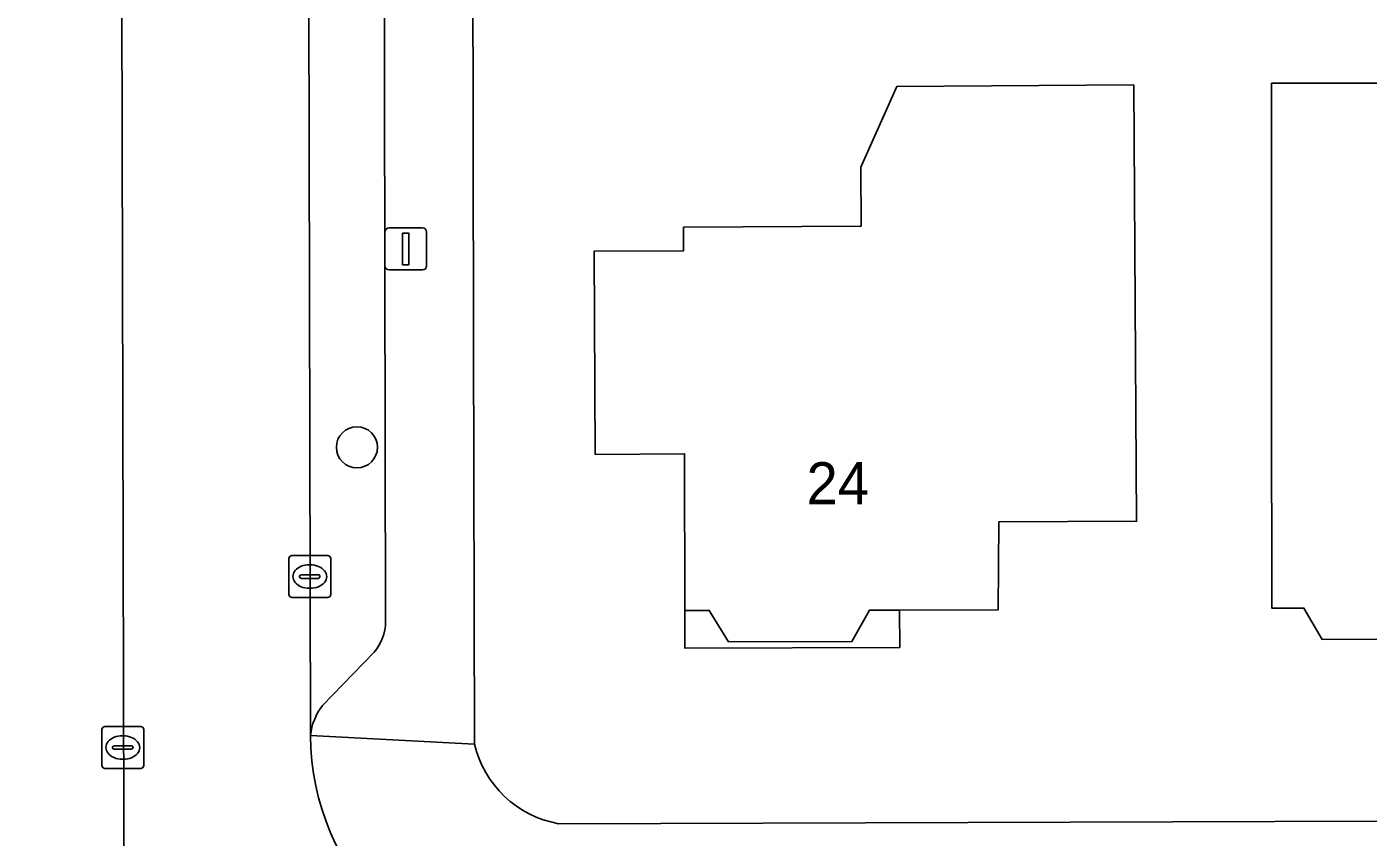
# Model space of a CAD drawing. Extents: x 160455 to 162082, y 388339 to 389736.
# Drawn here: x 160811.08 to 160842.96, y 388389.92 to 388409.19 of the extents above; entities that cross this region are included whole.
import ezdxf

# ---------------------------------------------------------------- set-up
doc = ezdxf.new("R2010")
doc.units = 0
for name, color, linetype in [('IMGEO_Boom', 7, 'Continuous'), ('IMGEO_Erf', 7, 'Continuous'), ('IMGEO_Groenvoorziening', 7, 'Continuous'), ('IMGEO_Kolk', 7, 'Continuous'), ('IMGEO_Lichtmast', 7, 'Continuous'), ('IMGEO_Muur', 7, 'Continuous'), ('IMGEO_Pand', 7, 'Continuous'), ('IMGEO_Pand_nummerreeks', 7, 'Continuous'), ('IMGEO_Pand_overbouw', 7, 'Continuous'), ('IMGEO_Parkeervlak_open', 7, 'Continuous'), ('IMGEO_Rijbaan_lokaal_open', 7, 'Continuous'), ('IMGEO_Voetpad_open', 7, 'Continuous')]:
    doc.layers.add(name, color=color, linetype=linetype)

msp = doc.modelspace()

# ---------------------------------------------------------------- linework, layer by layer
at = {"layer": 'IMGEO_Boom'}
msp.add_circle((160818.926, 388399.187), 0.489, dxfattribs=at)
at = {"layer": 'IMGEO_Erf'}
for points in [[(160820.918, 388500), (160820.995, 388498.75), (160821.387, 388490.037), (160821.529, 388481.316), (160821.662, 388420.23), (160821.701, 388401.8), (160821.722, 388392.131)], [(160823.715, 388390.236), (160879.678, 388390.414)]]:
    msp.add_lwpolyline(points, dxfattribs=at)
for points in [[(160830.916, 388404.446), (160830.907, 388405.846), (160831.764, 388407.771), (160837.393, 388407.805), (160837.459, 388397.428), (160834.182, 388397.412), (160834.169, 388395.322), (160831.82, 388395.317), (160831.11, 388395.315), (160830.692, 388394.566), (160827.762, 388394.561), (160827.3, 388395.309), (160826.721, 388395.307), (160826.713, 388399.033), (160824.593, 388399.019), (160824.562, 388403.848), (160826.691, 388403.861), (160826.687, 388404.42)], [(160851.366, 388407.844), (160851.4, 388402.467), (160851.432, 388397.467), (160848.125, 388397.438), (160848.115, 388395.381), (160845.075, 388395.373), (160844.618, 388394.624), (160841.868, 388394.617), (160841.436, 388395.364), (160840.671, 388395.362), (160840.67, 388400.362), (160840.67, 388404.522), (160840.67, 388407.844), (160845.77, 388407.844)]]:
    msp.add_lwpolyline(points, close=True, dxfattribs=at)
msp.add_arc((160824.165, 388392.705), 2.509, 193.218, 259.6698, dxfattribs=at)
at = {"layer": 'IMGEO_Groenvoorziening'}
msp.add_lwpolyline([(160813.408, 388370.635), (160813.399, 388385.868), (160813.396, 388387.034), (160813.305, 388422.765), (160793.564, 388423.396), (160790.915, 388423.677), (160787.933, 388423.933), (160786.228, 388424.188), (160782.819, 388424.401), (160780.539, 388424.529), (160774.765, 388424.7), (160770.953, 388424.999), (160767.141, 388425.483), (160766.32, 388426.214), (160766.074, 388423.287), (160765.669, 388420.494), (160765.081, 388418.126), (160764.399, 388415.761), (160763.739, 388413.695), (160763.057, 388411.5), (160761.608, 388407.409), (160760.266, 388404.181), (160759.035, 388401.209), (160757.715, 388398.104)], dxfattribs=at)
at = {"layer": 'IMGEO_Kolk'}
for p, q in [((160817.38, 388396.614), (160818.232, 388396.614)), ((160817.305, 388395.688), (160817.305, 388396.54)), ((160817.793, 388396.394), (160817.818, 388396.394)), ((160818.306, 388396.54), (160818.306, 388395.688)), ((160817.564, 388396.108), (160817.564, 388396.12)), ((160818.002, 388396.071), (160817.604, 388396.071)), ((160817.607, 388396.157), (160818.005, 388396.157)), ((160818.048, 388396.12), (160818.048, 388396.108)), ((160818.232, 388395.614), (160817.38, 388395.614)), ((160817.816, 388395.834), (160817.791, 388395.834)), ((160812.86, 388391.622), (160812.86, 388392.474)), ((160812.935, 388392.548), (160813.787, 388392.548)), ((160813.861, 388392.474), (160813.861, 388391.622)), ((160813.162, 388392.091), (160813.56, 388392.091)), ((160813.348, 388392.328), (160813.373, 388392.328)), ((160813.119, 388392.042), (160813.119, 388392.054)), ((160813.557, 388392.005), (160813.159, 388392.005)), ((160813.371, 388391.768), (160813.346, 388391.768)), ((160813.603, 388392.054), (160813.603, 388392.042)), ((160813.787, 388391.548), (160812.935, 388391.548))]:
    msp.add_line(p, q, dxfattribs=at)
for points in [[(160817.38, 388396.614), (160818.232, 388396.614)], [(160817.305, 388395.688), (160817.305, 388396.54)], [(160818.306, 388396.54), (160818.306, 388395.688)], [(160818.232, 388395.614), (160817.38, 388395.614)], [(160812.86, 388391.622), (160812.86, 388392.474)], [(160812.935, 388392.548), (160813.787, 388392.548)], [(160813.861, 388392.474), (160813.861, 388391.622)], [(160813.787, 388391.548), (160812.935, 388391.548)]]:
    msp.add_lwpolyline(points, dxfattribs=at)
for centre, radius, start, end in [((160817.382, 388396.538), 0.0765, 91.552, 178.448), ((160817.382, 388396.538), 0.0765, 91.552, 178.448), ((160818.23, 388396.538), 0.0765, 1.552, 88.448), ((160818.23, 388396.538), 0.0765, 1.552, 88.448), ((160817.604, 388396.117), 0.0403, 85.8775, 175.7526), ((160817.601, 388396.107), 0.0366, 178.938, 274.7102), ((160818.005, 388396.114), 0.043, 264.8664, 352.4533), ((160818.009, 388396.119), 0.0386, 1.7309, 96.639), ((160817.382, 388395.69), 0.0765, 181.552, 268.448), ((160817.382, 388395.69), 0.0765, 181.552, 268.448), ((160818.23, 388395.69), 0.0765, 271.552, 358.448), ((160818.23, 388395.69), 0.0765, 271.552, 358.448), ((160812.937, 388392.472), 0.0765, 91.552, 178.448), ((160812.937, 388392.472), 0.0765, 91.552, 178.448), ((160813.785, 388392.472), 0.0765, 1.552, 88.448), ((160813.785, 388392.472), 0.0765, 1.552, 88.448), ((160813.159, 388392.051), 0.0403, 85.8775, 175.7526), ((160813.564, 388392.053), 0.0386, 1.7309, 96.639), ((160813.156, 388392.041), 0.0366, 178.938, 274.7102), ((160813.56, 388392.048), 0.043, 264.8664, 352.4533), ((160812.937, 388391.624), 0.0765, 181.552, 268.448), ((160812.937, 388391.624), 0.0765, 181.552, 268.448), ((160813.785, 388391.624), 0.0765, 271.552, 358.448), ((160813.785, 388391.624), 0.0765, 271.552, 358.448)]:
    msp.add_arc(centre, radius, start, end, dxfattribs=at)
for centre, major_axis, ratio, start_param, end_param in [((160817.792, 388396.114), (-0.387, 0.002), 0.722429, 4.712389, 7.853982), ((160817.817, 388396.114), (-0.39, 0.002), 0.717154, 1.570796, 4.712389), ((160813.347, 388392.048), (-0.387, 0.002), 0.722429, 4.712389, 7.853982), ((160813.372, 388392.048), (-0.39, 0.002), 0.717154, 1.570796, 4.712389)]:
    msp.add_ellipse(centre, major_axis=major_axis, ratio=ratio, start_param=start_param, end_param=end_param, dxfattribs=at)
at = {"layer": 'IMGEO_Lichtmast'}
for p, q in [((160819.592, 388403.504), (160819.592, 388404.304)), ((160819.592, 388404.304), (160819.592, 388403.504)), ((160819.692, 388404.404), (160820.482, 388404.404)), ((160820.482, 388404.404), (160819.692, 388404.404)), ((160820.582, 388404.304), (160820.582, 388403.504)), ((160820.582, 388403.504), (160820.582, 388404.304)), ((160820.482, 388403.404), (160819.692, 388403.404)), ((160819.692, 388403.404), (160820.482, 388403.404))]:
    msp.add_line(p, q, dxfattribs=at)
msp.add_lwpolyline([(160820.012, 388404.279), (160820.162, 388404.279), (160820.162, 388403.529), (160820.012, 388403.529), (160820.012, 388404.279)], dxfattribs=at)
for centre, start, end in [((160819.692, 388404.304), 90, 180), ((160819.692, 388404.304), 90, 180), ((160820.482, 388404.304), 0, 90), ((160820.482, 388404.304), 360, 90), ((160819.692, 388403.504), 180, 270), ((160819.692, 388403.504), 180, 270), ((160820.482, 388403.504), 270, 0), ((160820.482, 388403.504), 270, 0)]:
    msp.add_arc(centre, 0.1, start, end, dxfattribs=at)
at = {"layer": 'IMGEO_Muur'}
msp.add_lwpolyline([(160821.701, 388401.8), (160821.662, 388420.23)], dxfattribs=at)
at = {"layer": 'IMGEO_Pand'}
for points in [[(160826.721, 388395.307), (160827.3, 388395.309), (160827.762, 388394.561), (160830.692, 388394.566), (160831.11, 388395.315), (160831.82, 388395.317), (160834.169, 388395.322), (160834.182, 388397.412), (160837.459, 388397.428), (160837.393, 388407.805), (160831.764, 388407.771), (160830.907, 388405.846), (160830.916, 388404.446), (160826.687, 388404.42), (160826.691, 388403.861), (160824.562, 388403.848), (160824.593, 388399.019), (160826.713, 388399.033)], [(160851.4, 388402.467), (160851.366, 388407.844), (160845.77, 388407.844), (160840.67, 388407.844), (160840.67, 388404.522), (160840.67, 388400.362), (160840.671, 388395.362), (160841.436, 388395.364), (160841.868, 388394.617), (160844.618, 388394.624), (160845.075, 388395.373), (160848.115, 388395.381), (160848.125, 388397.438), (160851.432, 388397.467)]]:
    msp.add_lwpolyline(points, close=True, dxfattribs=at)
at = {"layer": 'IMGEO_Pand_overbouw'}
msp.add_lwpolyline([(160826.721, 388395.307), (160826.724, 388394.407), (160831.828, 388394.423), (160831.82, 388395.317), (160831.11, 388395.315), (160830.692, 388394.566), (160827.762, 388394.561), (160827.3, 388395.309)], close=True, dxfattribs=at)
at = {"layer": 'IMGEO_Parkeervlak_open'}
for points in [[(160819.53, 388437.388), (160819.528, 388437.715), (160817.722, 388437.711), (160817.821, 388392.332)], [(160819.608, 388395.042), (160819.53, 388437.388)], [(160818.107, 388393.047), (160819.334, 388394.314)]]:
    msp.add_lwpolyline(points, dxfattribs=at)
for centre, radius, start, end in [((160818.487, 388395.048), 1.121, 319.0717, 359.6782), ((160819.213, 388392.19), 1.399, 142.2209, 174.1763)]:
    msp.add_arc(centre, radius, start, end, dxfattribs=at)
at = {"layer": 'IMGEO_Rijbaan_lokaal_open'}
for points in [[(160817.722, 388437.711), (160817.715, 388441.066), (160817.683, 388455.62), (160817.676, 388458.819), (160817.671, 388461.15), (160813.208, 388461.166), (160813.303, 388423.65), (160813.305, 388422.765), (160813.396, 388387.034)], [(160817.821, 388392.332), (160817.722, 388437.711)]]:
    msp.add_lwpolyline(points, dxfattribs=at)
msp.add_arc((160823.839, 388392.378), 6.019, 180.4394, 269.2721, dxfattribs=at)
at = {"layer": 'IMGEO_Voetpad_open'}
for points in [[(160817.821, 388392.332), (160821.722, 388392.131), (160821.701, 388401.8), (160821.662, 388420.23), (160821.529, 388481.316)], [(160819.406, 388480.535), (160819.408, 388479.965), (160819.419, 388476.834), (160819.42, 388476.606), (160819.461, 388459.411), (160819.461, 388458.823), (160819.458, 388455.624), (160819.458, 388455.485), (160819.512, 388441.308), (160819.513, 388441.07), (160819.528, 388437.715), (160819.53, 388437.388), (160819.608, 388395.042)], [(160819.334, 388394.314), (160818.107, 388393.047)], [(160821.722, 388392.131), (160817.821, 388392.332)], [(160879.678, 388390.414), (160823.715, 388390.236)]]:
    msp.add_lwpolyline(points, dxfattribs=at)
for centre, radius, start, end in [((160818.487, 388395.048), 1.121, 319.0717, 359.6782), ((160819.213, 388392.19), 1.399, 142.2209, 174.1763), ((160823.839, 388392.378), 6.019, 180.4394, 269.2721), ((160824.165, 388392.705), 2.509, 193.218, 259.6698)]:
    msp.add_arc(centre, radius, start, end, dxfattribs=at)

# ---------------------------------------------------------------- texts
at = {"layer": 'IMGEO_Pand_nummerreeks'}
msp.add_text('24', height=1, rotation=0.1154, dxfattribs=at).set_placement((160829.614, 388397.832))

doc.saveas('drawing.dxf')
